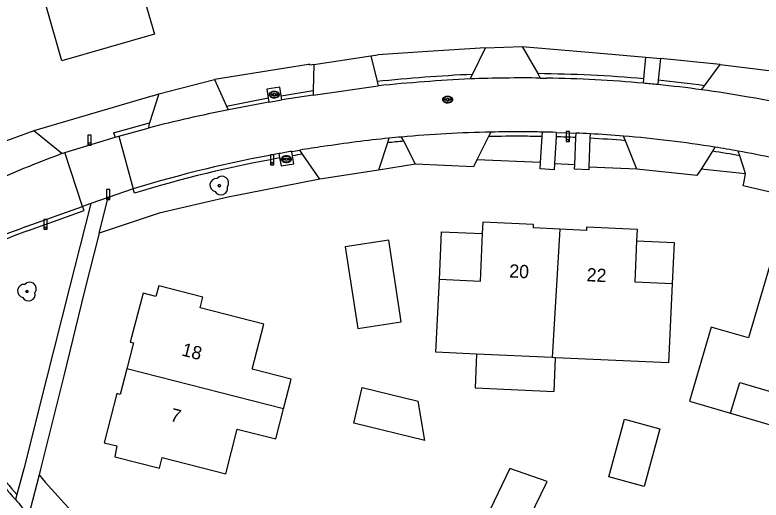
# Model space of a CAD drawing. Extents: x 194485 to 197793, y 468269 to 470822.
# Drawn here: x 197516.7 to 197584.4, y 468562.2 to 468606.2 of the extents above; entities that cross this region are included whole.
import ezdxf

# ---------------------------------------------------------------- set-up
doc = ezdxf.new("R2010")
doc.units = 0
for name, color, linetype in [('BGT grensvlak gebouwinstallatie plus 1', 7, 'Continuous'), ('BGT grensvlak onbegroeid terreindeel', 7, 'Continuous'), ('BGT grensvlak ondersteunend wegdeel', 7, 'Continuous'), ('BGT grensvlak pand op maaiveld', 7, 'Continuous'), ('BGT grensvlak pand op maaiveld LR', 7, 'Continuous'), ('BGT grensvlak wegdeel', 7, 'Continuous'), ('BGT puntobject paal afsluitpaal', 7, 'Continuous'), ('BGT puntobject paal lichtmast', 7, 'Continuous'), ('BGT puntobject put inspectie- rioolput', 7, 'Continuous'), ('BGT puntobject put kolk', 7, 'Continuous'), ('BGT puntobject vegetatieobject boom', 7, 'Continuous'), ('BGT tekst huisnummerreeks', 7, 'Continuous')]:
    doc.layers.add(name, color=color, linetype=linetype)

msp = doc.modelspace()

# ---------------------------------------------------------------- linework, layer by layer
at = {"layer": 'BGT grensvlak gebouwinstallatie plus 1'}
for p, q in [((197553.891, 468567.588), (197553.297, 468571.16)), ((197561.614, 468565.055), (197558.749, 468559.126)), ((197564.989, 468563.869), (197561.614, 468565.055)), ((197561.95, 468557.579), (197564.989, 468563.869))]:
    msp.add_line(p, q, dxfattribs=at)
for points in [[(197555.217, 468582.17), (197555.404, 468586.513), (197559.106, 468586.338)], [(197573.138, 468585.696), (197576.497, 468585.539), (197576.323, 468581.792)], [(197558.598, 468575.42), (197558.457, 468572.351), (197565.62, 468572.023), (197565.761, 468575.092)], [(197553.891, 468567.588), (197547.447, 468569.144), (197548.229, 468572.384), (197553.297, 468571.16)], [(197581.618, 468570.069), (197587.706, 468568.285), (197588.522, 468571.069)]]:
    msp.add_lwpolyline(points, dxfattribs=at)
at = {"layer": 'BGT grensvlak onbegroeid terreindeel'}
for p, q in [((197548.996, 468602.46), (197549.637, 468602.545)), ((197543.34, 468601.667), (197534.813, 468600.326)), ((197580.666, 468601.675), (197575.258, 468602.212)), ((197529.245, 468598.819), (197529.789, 468599)), ((197529.245, 468598.819), (197518.451, 468595.655)), ((197539.68, 468598.639), (197539.741, 468598.26)), ((197540.933, 468598.457), (197540.869, 468598.845)), ((197540.655, 468593.59), (197540.731, 468593.197)), ((197541.908, 468593.4), (197541.844, 468593.796)), ((197540.731, 468593.197), (197540.87, 468592.475)), ((197564.383, 468592.782), (197558.624, 468593.044)), ((197553.061, 468592.635), (197549.699, 468592.101)), ((197567.499, 468592.569), (197565.66, 468592.67)), ((197573.109, 468592.181), (197568.765, 468592.372))]:
    msp.add_line(p, q, dxfattribs=at)
for points in [[(197559.409, 468603.18), (197554.172, 468602.84), (197549.637, 468602.545)], [(197562.723, 468603.296), (197569.47, 468602.726), (197573.944, 468602.349)], [(197543.842, 468601.664), (197543.466, 468601.612), (197543.438, 468601.693), (197543.34, 468601.667)], [(197540.869, 468598.845), (197540.737, 468599.628), (197539.559, 468599.438), (197539.68, 468598.639)], [(197540.87, 468592.475), (197542.025, 468592.669), (197541.908, 468593.4)], [(197582.977, 468591.776), (197579.538, 468592.127), (197578.942, 468592.188)], [(197544.385, 468591.263), (197536.075, 468589.657), (197529.803, 468588.186), (197524.372, 468586.391)]]:
    msp.add_lwpolyline(points, dxfattribs=at)
msp.add_arc((197579.008, 468615.19), 78.625, 220.15623, 230.3595, dxfattribs=at)
at = {"layer": 'BGT grensvlak ondersteunend wegdeel'}
for p, q in [((197540.869, 468598.845), (197543.774, 468599.317)), ((197535.921, 468597.901), (197539.68, 468598.639)), ((197525.683, 468595.481), (197528.948, 468596.386)), ((197525.683, 468595.481), (197525.809, 468595.071)), ((197527.581, 468590.009), (197527.451, 468590.387))]:
    msp.add_line(p, q, dxfattribs=at)
msp.add_lwpolyline([(197517.883, 468586.597), (197523.001, 468588.427), (197522.866, 468588.804)], dxfattribs=at)
for centre, radius, start, end in [((197566.05, 468438.39), 162.577, 92.76211, 95.81949), ((197562.864, 468474.816), 126.033, 85.0375, 89.42112), ((197563.275, 468483.983), 116.865, 82.14171, 84.21367), ((197562.162, 468474.248), 120.917, 89.70414, 91.1793), ((197562.718, 468485.477), 109.686, 89.05176, 89.96437), ((197561.649, 468457.534), 137.648, 87.52426, 88.2736), ((197562.615, 468482.459), 112.707, 85.18046, 86.82041), ((197562.874, 468473.181), 122.021, 95.11583, 95.81584), ((197555.261, 468514.842), 79.685, 98.98943, 99.64667), ((197562.61, 468483.143), 112.027, 79.79672, 81.08403), ((197560.165, 468484.32), 110.598, 100.12041, 107.13457), ((197532.332, 468545.935), 43.152, 109.56191, 122.67922), ((197579.186, 468616.201), 82.111, 216.67322, 220.65893)]:
    msp.add_arc(centre, radius, start, end, dxfattribs=at)
at = {"layer": 'BGT grensvlak pand op maaiveld'}
for p, q in [((197565.447, 468575.106), (197558.598, 468575.42)), ((197565.761, 468575.092), (197565.447, 468575.106)), ((197577.906, 468571.142), (197581.618, 468570.069))]:
    msp.add_line(p, q, dxfattribs=at)
for points in [[(197524.381, 468620.719), (197527.991, 468621.764), (197531.114, 468610.898), (197527.776, 468609.926), (197529.374, 468604.413), (197520.985, 468601.995), (197519.158, 468608.379), (197516.877, 468607.725)], [(197566.155, 468586.75), (197563.759, 468586.866), (197563.758, 468587.164), (197559.153, 468587.377), (197559.106, 468586.338)], [(197573.138, 468585.696), (197573.187, 468586.728), (197568.567, 468586.94), (197568.551, 468586.633), (197566.155, 468586.75)], [(197559.106, 468586.338), (197558.911, 468581.994), (197555.217, 468582.17)], [(197546.678, 468585.143), (197547.81, 468577.75), (197551.761, 468578.333), (197550.637, 468585.758), (197546.678, 468585.143)], [(197576.323, 468581.792), (197572.961, 468581.952), (197573.138, 468585.696)], [(197588.522, 468571.069), (197592.042, 468583.019), (197585.597, 468584.912), (197583.246, 468576.898), (197579.863, 468577.869), (197577.906, 468571.142)], [(197558.598, 468575.42), (197554.899, 468575.59), (197555.217, 468582.17)], [(197541.082, 468570.442), (197541.782, 468573.156), (197538.255, 468574.059), (197539.306, 468578.128), (197533.527, 468579.603), (197533.782, 468580.592), (197529.769, 468581.601), (197529.518, 468580.643), (197528.35, 468580.937), (197527.189, 468576.512), (197527.474, 468576.44), (197526.867, 468574.086)], [(197576.323, 468581.792), (197575.996, 468574.621), (197565.761, 468575.092)], [(197526.867, 468574.086), (197526.268, 468571.765), (197525.986, 468571.834), (197524.83, 468567.381), (197525.973, 468567.094), (197525.784, 468566.099), (197529.829, 468565.075), (197530.071, 468566.039), (197535.854, 468564.551), (197536.893, 468568.617), (197540.381, 468567.729), (197541.082, 468570.442)], [(197581.618, 468570.069), (197582.455, 468572.847), (197588.522, 468571.069)], [(197575.205, 468568.658), (197573.791, 468563.424), (197570.59, 468564.288), (197572.004, 468569.523), (197575.205, 468568.658)]]:
    msp.add_lwpolyline(points, dxfattribs=at)
at = {"layer": 'BGT grensvlak pand op maaiveld LR'}
for p, q in [((197566.155, 468586.75), (197565.447, 468575.106)), ((197541.082, 468570.442), (197526.867, 468574.086))]:
    msp.add_line(p, q, dxfattribs=at)
at = {"layer": 'BGT grensvlak wegdeel'}
for p, q in [((197558.216, 468600.778), (197559.409, 468603.18)), ((197559.409, 468603.18), (197562.723, 468603.296)), ((197543.842, 468601.664), (197548.996, 468602.46)), ((197548.996, 468602.46), (197549.566, 468600.129)), ((197573.766, 468600.377), (197573.944, 468602.349)), ((197573.944, 468602.349), (197575.258, 468602.212)), ((197543.842, 468601.664), (197543.774, 468599.317)), ((197575.258, 468602.212), (197575.057, 468600.253)), ((197579.253, 468599.751), (197580.666, 468601.675)), ((197580.666, 468601.675), (197585.844, 468601.053)), ((197529.789, 468599), (197534.813, 468600.326)), ((197534.813, 468600.326), (197535.921, 468597.901)), ((197558.012, 468600.368), (197558.216, 468600.778)), ((197564.137, 468600.843), (197564.37, 468600.441)), ((197564.37, 468600.441), (197564.948, 468600.431)), ((197573.73, 468599.977), (197573.766, 468600.377)), ((197575.057, 468600.253), (197575.016, 468599.854)), ((197543.769, 468598.905), (197549.675, 468599.735)), ((197549.566, 468600.129), (197549.675, 468599.735)), ((197578.983, 468599.384), (197579.253, 468599.751)), ((197529.789, 468599), (197528.948, 468596.386)), ((197543.769, 468598.905), (197540.933, 468598.457)), ((197543.774, 468599.317), (197543.769, 468598.905)), ((197539.741, 468598.26), (197536.107, 468597.559)), ((197539.741, 468598.26), (197540.933, 468598.457)), ((197536.107, 468597.559), (197535.921, 468597.901)), ((197528.948, 468596.386), (197528.813, 468595.914)), ((197518.451, 468595.655), (197513.5, 468593.838)), ((197520.982, 468593.593), (197518.451, 468595.655)), ((197526.14, 468595.169), (197528.813, 468595.914)), ((197559.875, 468595.543), (197559.673, 468595.139)), ((197564.533, 468595.148), (197564.559, 468595.548)), ((197565.818, 468595.52), (197565.796, 468595.12)), ((197565.818, 468595.52), (197567.61, 468595.455)), ((197521.269, 468593.7), (197525.809, 468595.071)), ((197525.809, 468595.071), (197526.14, 468595.169)), ((197526.14, 468595.169), (197527.463, 468590.391)), ((197550.645, 468594.99), (197550.509, 468594.574)), ((197551.993, 468594.716), (197551.796, 468595.099)), ((197559.673, 468595.139), (197558.624, 468593.044)), ((197564.383, 468592.782), (197564.533, 468595.148)), ((197565.796, 468595.12), (197565.66, 468592.67)), ((197567.499, 468592.569), (197567.595, 468595.054)), ((197567.595, 468595.054), (197567.61, 468595.455)), ((197568.866, 468594.993), (197568.765, 468592.372)), ((197568.881, 468595.392), (197568.866, 468594.993)), ((197572.084, 468594.768), (197571.92, 468595.183)), ((197550.509, 468594.574), (197549.699, 468592.101)), ((197553.061, 468592.635), (197551.993, 468594.716)), ((197573.109, 468592.181), (197572.084, 468594.768)), ((197580.205, 468594.185), (197579.973, 468593.817)), ((197520.982, 468593.593), (197521.269, 468593.7)), ((197522.866, 468588.804), (197521.269, 468593.7)), ((197541.844, 468593.796), (197542.558, 468593.913)), ((197542.81, 468593.548), (197542.558, 468593.913)), ((197544.385, 468591.263), (197542.81, 468593.548)), ((197579.973, 468593.817), (197578.942, 468592.188)), ((197582.455, 468593.399), (197582.313, 468593.829)), ((197558.624, 468593.044), (197558.305, 468592.407)), ((197558.305, 468592.407), (197553.061, 468592.635)), ((197564.346, 468592.203), (197564.383, 468592.782)), ((197565.63, 468592.132), (197564.346, 468592.203)), ((197565.66, 468592.67), (197565.63, 468592.132)), ((197567.485, 468592.186), (197567.499, 468592.569)), ((197568.756, 468592.138), (197567.485, 468592.186)), ((197568.765, 468592.372), (197568.756, 468592.138)), ((197578.578, 468591.612), (197573.109, 468592.181)), ((197578.942, 468592.188), (197578.578, 468591.612)), ((197549.699, 468592.101), (197544.385, 468591.263)), ((197582.821, 468590.909), (197582.977, 468591.776)), ((197527.451, 468590.387), (197525.185, 468589.604)), ((197527.463, 468590.391), (197527.451, 468590.387)), ((197525.185, 468589.604), (197523.625, 468589.066)), ((197517.749, 468586.973), (197522.866, 468588.804)), ((197523.625, 468589.066), (197521.667, 468581.444)), ((197523.625, 468589.066), (197522.866, 468588.804)), ((197524.372, 468586.391), (197523.047, 468581.154)), ((197521.667, 468581.444), (197519.6, 468573.204)), ((197523.047, 468581.154), (197521.162, 468573.435)), ((197519.6, 468573.204), (197517.526, 468565.026)), ((197521.162, 468573.435), (197519.047, 468564.998)), ((197517.526, 468565.026), (197516.896, 468562.701)), ((197518.915, 468564.487), (197518.098, 468561.331)), ((197519.047, 468564.998), (197518.915, 468564.487)), ((197516.896, 468562.701), (197516.77, 468562.235))]:
    msp.add_line(p, q, dxfattribs=at)
for points in [[(197562.723, 468603.296), (197564.137, 468600.844), (197564.137, 468600.843)], [(197582.977, 468591.776), (197582.981, 468591.797), (197582.455, 468593.399)], [(197588.196, 468589.413), (197582.78, 468590.681), (197582.821, 468590.909)], [(197524.372, 468586.391), (197525.124, 468589.364), (197525.185, 468589.604)]]:
    msp.add_lwpolyline(points, dxfattribs=at)
for centre, radius, start, end in [((197565.69, 468444.021), 156.536, 92.8116, 95.87228), ((197562.66, 468472.446), 128.007, 89.23466, 92.08098), ((197563.328, 468483.93), 116.512, 84.87793, 89.20334), ((197540.875, 468249.682), 351.832, 84.43135, 84.64173), ((197561.182, 468466.116), 134.452, 82.39204, 84.09444), ((197562.769, 468480.853), 119.635, 80.14355, 82.21072), ((197559.383, 468462.018), 138.772, 75.88558, 80.09754), ((197560.887, 468470.688), 129.268, 101.05187, 104.36646), ((197562.339, 468476.991), 118.578, 91.19048, 95.10083), ((197562.241, 468463.021), 132.544, 89.76373, 91.02302), ((197562.352, 468439.517), 156.047, 89.18959, 89.83987), ((197562.947, 468494.738), 100.823, 88.36814, 89.08378), ((197562.472, 468477.93), 117.655, 95.76901, 98.69402), ((197562.872, 468472.004), 123.592, 95.1418, 95.67778), ((197560.954, 468448.323), 147.282, 86.9148, 87.40985), ((197562.153, 468475.368), 120.212, 85.33986, 86.79177), ((197562.411, 468481.355), 114.225, 81.03793, 85.22471), ((197559.728, 468487.256), 108.03, 98.00322, 99.14515), ((197561.963, 468479.749), 115.88, 79.88578, 80.94284), ((197579.829, 468438.921), 165.489, 110.82977, 113.77593), ((197560.147, 468484.41), 110.906, 100.12231, 107.13938), ((197559.372, 468489.093), 106.16, 99.50356, 100.15484), ((197553.66, 468442.448), 154.068, 76.83231, 79.28195), ((197532.293, 468546.005), 43.473, 109.54483, 122.71678), ((197581.196, 468617.828), 85.096, 216.74283, 220.79113), ((197592.63, 468628.005), 100.401, 220.92507, 221.96657)]:
    msp.add_arc(centre, radius, start, end, dxfattribs=at)
at = {"layer": 'BGT puntobject paal afsluitpaal'}
for points in [[(197523.63, 468595.268), (197523.33, 468595.268), (197523.33, 468594.368), (197523.48, 468594.368)], [(197523.48, 468594.368), (197523.63, 468594.368), (197523.63, 468595.268)], [(197525.337, 468590.34), (197525.037, 468590.34), (197525.037, 468589.44), (197525.187, 468589.44)], [(197525.187, 468589.44), (197525.337, 468589.44), (197525.337, 468590.34)]]:
    msp.add_lwpolyline(points, dxfattribs=at)
for centre, start, end in [((197523.48, 468594.468), 0, 180), ((197523.48, 468594.468), 0, 180), ((197523.48, 468594.468), 180, 0), ((197523.48, 468594.468), 180, 270), ((197523.48, 468594.468), 270, 0), ((197525.187, 468589.54), 0, 180), ((197525.187, 468589.54), 0, 180), ((197525.187, 468589.54), 180, 0), ((197525.187, 468589.54), 180, 270), ((197525.187, 468589.54), 270, 0)]:
    msp.add_arc(centre, 0.1, start, end, dxfattribs=at)
at = {"layer": 'BGT puntobject paal lichtmast'}
for points in [[(197567.005, 468595.584), (197566.705, 468595.584), (197566.705, 468594.684), (197566.855, 468594.684)], [(197566.855, 468594.684), (197567.005, 468594.684), (197567.005, 468595.584)], [(197540.195, 468593.482), (197539.895, 468593.482), (197539.895, 468592.582), (197540.045, 468592.582)], [(197540.045, 468592.582), (197540.195, 468592.582), (197540.195, 468593.482)], [(197519.653, 468587.632), (197519.353, 468587.632), (197519.353, 468586.732), (197519.503, 468586.732)], [(197519.503, 468586.732), (197519.653, 468586.732), (197519.653, 468587.632)]]:
    msp.add_lwpolyline(points, dxfattribs=at)
for centre, start, end in [((197566.855, 468594.784), 0, 180), ((197566.855, 468594.784), 0, 180), ((197566.855, 468594.784), 180, 0), ((197566.855, 468594.784), 180, 270), ((197566.855, 468594.784), 270, 0), ((197540.045, 468592.682), 0, 180), ((197540.045, 468592.682), 0, 180), ((197540.045, 468592.682), 180, 0), ((197540.045, 468592.682), 180, 270), ((197540.045, 468592.682), 270, 0), ((197519.503, 468586.832), 0, 180), ((197519.503, 468586.832), 0, 180), ((197519.503, 468586.832), 180, 0), ((197519.503, 468586.832), 180, 270), ((197519.503, 468586.832), 270, 0)]:
    msp.add_arc(centre, 0.1, start, end, dxfattribs=at)
at = {"layer": 'BGT puntobject put inspectie- rioolput'}
for p, q in [((197555.876, 468598.53), (197555.719, 468598.53)), ((197555.719, 468598.455), (197555.876, 468598.455)), ((197556.219, 468598.53), (197556.062, 468598.53)), ((197556.062, 468598.455), (197556.219, 468598.455))]:
    msp.add_line(p, q, dxfattribs=at)
for centre, radius, start, end in [((197555.719, 468598.493), 0.0375, 90, 270), ((197555.969, 468598.493), 0.1, 0, 180), ((197555.969, 468598.493), 0.1, 157.97569, 180), ((197555.969, 468598.493), 0.1, 180, 202.02431), ((197555.969, 468598.493), 0.1, 180, 0), ((197555.969, 468598.493), 0.1, 0, 22.02431), ((197555.969, 468598.493), 0.1, 337.97569, 0), ((197556.219, 468598.493), 0.0375, 270, 90)]:
    msp.add_arc(centre, radius, start, end, dxfattribs=at)
msp.add_ellipse((197555.969, 468598.493), major_axis=(0.392, 0), ratio=0.689655, dxfattribs=at)
msp.add_open_spline([(197556.411, 468598.493), (197556.411, 468598.536), (197556.399, 468598.58), (197556.333, 468598.694), (197556.252, 468598.751), (197556.06, 468598.816), (197555.95, 468598.822), (197555.747, 468598.781), (197555.656, 468598.734), (197555.553, 468598.617), (197555.528, 468598.557), (197555.526, 468598.435), (197555.55, 468598.374), (197555.634, 468598.275), (197555.693, 468598.236), (197555.872, 468598.168), (197556.006, 468598.161), (197556.239, 468598.223), (197556.339, 468598.292), (197556.402, 468598.417), (197556.411, 468598.455), (197556.411, 468598.493)], degree=3, dxfattribs=at)
at = {"layer": 'BGT puntobject put kolk'}
for p, q in [((197540.157, 468598.98), (197540, 468598.98)), ((197540, 468598.905), (197540.157, 468598.905)), ((197540.5, 468598.98), (197540.343, 468598.98)), ((197540.343, 468598.905), (197540.5, 468598.905)), ((197541.247, 468593.131), (197541.09, 468593.131)), ((197541.09, 468593.056), (197541.247, 468593.056)), ((197541.59, 468593.131), (197541.433, 468593.131)), ((197541.433, 468593.056), (197541.59, 468593.056))]:
    msp.add_line(p, q, dxfattribs=at)
for centre, radius, start, end in [((197540, 468598.942), 0.0375, 90, 270), ((197540.25, 468598.942), 0.1, 0, 180), ((197540.25, 468598.942), 0.1, 157.97569, 180), ((197540.25, 468598.942), 0.1, 180, 202.02431), ((197540.25, 468598.942), 0.1, 180, 0), ((197540.25, 468598.942), 0.1, 0, 22.02431), ((197540.25, 468598.942), 0.1, 337.97569, 0), ((197540.5, 468598.942), 0.0375, 270, 90), ((197541.09, 468593.093), 0.0375, 90, 270), ((197541.34, 468593.093), 0.1, 0, 180), ((197541.34, 468593.093), 0.1, 157.97569, 180), ((197541.34, 468593.093), 0.1, 180, 202.02431), ((197541.34, 468593.093), 0.1, 180, 0), ((197541.34, 468593.093), 0.1, 0, 22.02431), ((197541.34, 468593.093), 0.1, 337.97569, 0), ((197541.59, 468593.093), 0.0375, 270, 90)]:
    msp.add_arc(centre, radius, start, end, dxfattribs=at)
for centre in [(197540.25, 468598.942), (197541.34, 468593.093)]:
    msp.add_ellipse(centre, major_axis=(0.392, 0), ratio=0.689655, dxfattribs=at)
for points in [[(197540.692, 468598.942), (197540.692, 468598.985), (197540.68, 468599.029), (197540.614, 468599.143), (197540.533, 468599.2), (197540.341, 468599.265), (197540.231, 468599.271), (197540.028, 468599.23), (197539.937, 468599.183), (197539.834, 468599.066), (197539.809, 468599.006), (197539.807, 468598.884), (197539.831, 468598.823), (197539.915, 468598.724), (197539.974, 468598.685), (197540.153, 468598.617), (197540.287, 468598.61), (197540.52, 468598.672), (197540.62, 468598.741), (197540.683, 468598.866), (197540.692, 468598.904), (197540.692, 468598.942)], [(197541.782, 468593.093), (197541.782, 468593.136), (197541.77, 468593.18), (197541.704, 468593.294), (197541.623, 468593.351), (197541.431, 468593.416), (197541.321, 468593.422), (197541.118, 468593.381), (197541.027, 468593.334), (197540.924, 468593.217), (197540.899, 468593.157), (197540.897, 468593.035), (197540.921, 468592.974), (197541.005, 468592.875), (197541.064, 468592.836), (197541.243, 468592.768), (197541.377, 468592.761), (197541.61, 468592.823), (197541.71, 468592.892), (197541.773, 468593.017), (197541.782, 468593.055), (197541.782, 468593.093)]]:
    msp.add_open_spline(points, degree=3, dxfattribs=at)
at = {"layer": 'BGT puntobject vegetatieobject boom'}
for centre in [(197535.26, 468590.695), (197517.817, 468581.09)]:
    msp.add_circle(centre, 0.1, dxfattribs=at)
for centre, radius, start, end in [((197535.51, 468590.945), 0.6, 323.54458, 138.4658), ((197535.01, 468590.745), 0.6, 85.13702, 257.75442), ((197535.26, 468590.695), 0.1, 0, 180), ((197535.41, 468590.445), 0.6, 208.50578, 13.83556), ((197535.26, 468590.695), 0.1, 180, 0), ((197517.567, 468581.14), 0.6, 85.13702, 257.75442), ((197518.067, 468581.34), 0.6, 323.54458, 138.4658), ((197517.967, 468580.84), 0.6, 208.50578, 13.83556), ((197517.817, 468581.09), 0.1, 0, 180), ((197517.817, 468581.09), 0.1, 180, 0)]:
    msp.add_arc(centre, radius, start, end, dxfattribs=at)

# ---------------------------------------------------------------- texts
at = {"layer": 'BGT tekst huisnummerreeks'}
for s, rotation, p in [('20', 357.2, (197561.533, 468582.37)), ('22', 357.2, (197568.552, 468582.027)), ('18', 345.7, (197531.778, 468575.303)), ('7', 345.7, (197530.741, 468569.376))]:
    msp.add_text(s, height=1.2, rotation=rotation, dxfattribs=at).set_placement(p)

doc.saveas('drawing.dxf')
